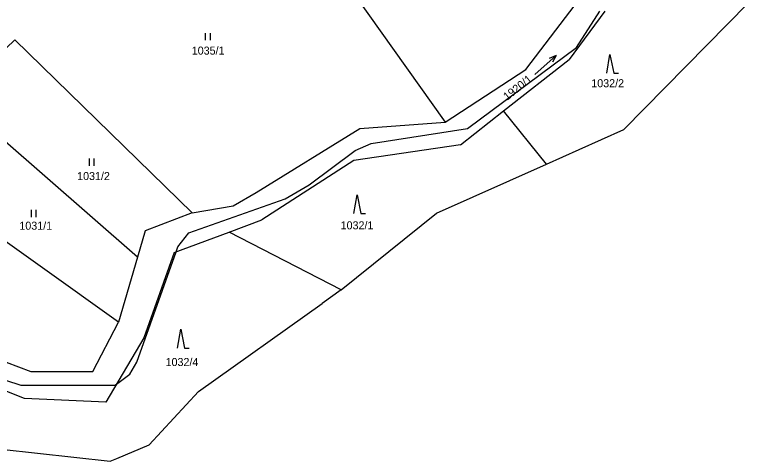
# Model space of a CAD drawing. Extents: x -445050 to -440454, y -1134563 to -1129741.
# Drawn here: x -440718.3 to -440562.6, y -1131674.9 to -1131580.2 of the extents above; entities that cross this region are included whole.
import ezdxf

# ---------------------------------------------------------------- set-up
doc = ezdxf.new("R2010")
doc.units = 0
for name, color, linetype in [('Vrstva 1', 7, 'Continuous'), ('Vrstva 13', 7, 'Continuous'), ('Vrstva 18', 7, 'Continuous'), ('Vrstva 25', 7, 'Continuous'), ('Vrstva 52', 7, 'Continuous'), ('Vrstva 6', 7, 'Continuous')]:
    doc.layers.add(name, color=color, linetype=linetype)

msp = doc.modelspace()

# ---------------------------------------------------------------- linework, layer by layer
at = {"layer": 'Vrstva 1'}
for points in [[(-440609.85, -1131591.88), (-440599.37, -1131578.13)], [(-440593.06, -1131579.46), (-440600.61, -1131589.74)], [(-440614.53, -1131600.62), (-440600.61, -1131589.74)], [(-440626.95, -1131603.01), (-440609.85, -1131591.88)], [(-440623.71, -1131607.8), (-440614.53, -1131600.62)], [(-440645.04, -1131604.35), (-440626.95, -1131603.01)], [(-440667.09, -1131617.9), (-440645.04, -1131604.35)], [(-440623.71, -1131607.8), (-440646.32, -1131611.13)], [(-440646.32, -1131611.13), (-440665.87, -1131623.73)], [(-440671.95, -1131620.74), (-440667.09, -1131617.9)], [(-440680.64, -1131622.22), (-440671.95, -1131620.74)], [(-440680.64, -1131622.22), (-440690.63, -1131626.05)], [(-440672.81, -1131626.32), (-440665.87, -1131623.73)], [(-440690.63, -1131626.05), (-440692.27, -1131631.65)], [(-440684.48, -1131630.66), (-440672.81, -1131626.32)], [(-440684.48, -1131630.66), (-440690.87, -1131648.75)], [(-440692.27, -1131631.65), (-440696.29, -1131645.42)], [(-440701.72, -1131655.9), (-440696.29, -1131645.42)], [(-440690.87, -1131648.75), (-440699, -1131662.42)], [(-440728.07, -1131650.93), (-440714.89, -1131655.89)], [(-440716.25, -1131661.6), (-440727.46, -1131657.18)], [(-440714.89, -1131655.89), (-440701.72, -1131655.9)], [(-440699, -1131662.42), (-440716.25, -1131661.6)]]:
    msp.add_lwpolyline(points, dxfattribs=at)
at = {"layer": 'Vrstva 13'}
for points in [[(-440589, -1131604.6), (-440562.6, -1131577.8)], [(-440598.52, -1131608.83), (-440589, -1131604.6)], [(-440605.44, -1131611.91), (-440598.52, -1131608.83)], [(-440628.8, -1131622.3), (-440605.44, -1131611.91)], [(-440649, -1131638.6), (-440628.8, -1131622.3)], [(-440649, -1131638.6), (-440653.07, -1131641.48)], [(-440679.3, -1131660.1), (-440653.07, -1131641.48)], [(-440689.74, -1131671.45), (-440679.3, -1131660.1)], [(-440721.15, -1131672.38), (-440698.03, -1131674.93)], [(-440696.65, -1131674.35), (-440689.74, -1131671.45)], [(-440698.03, -1131674.93), (-440696.65, -1131674.35)]]:
    msp.add_lwpolyline(points, dxfattribs=at)
at = {"layer": 'Vrstva 25'}
for p, q in [((-440677.78, -1131585.65), (-440677.78, -1131584.15)), ((-440676.78, -1131585.65), (-440676.78, -1131584.15)), ((-440702.43, -1131612.25), (-440702.43, -1131610.75)), ((-440701.43, -1131612.25), (-440701.43, -1131610.75)), ((-440714.76, -1131623.13), (-440714.76, -1131621.63)), ((-440713.76, -1131623.13), (-440713.76, -1131621.63))]:
    msp.add_line(p, q, dxfattribs=at)
for points in [[(-440592.66, -1131592.66), (-440591.96, -1131588.66), (-440591.16, -1131592.66), (-440590.16, -1131592.66)], [(-440607.88, -1131592.89), (-440603.38, -1131588.91), (-440604.84, -1131589.53)], [(-440603.38, -1131588.91), (-440604.18, -1131590.28)], [(-440646.32, -1131622.4), (-440645.62, -1131618.4), (-440644.82, -1131622.4), (-440643.82, -1131622.4)], [(-440683.78, -1131650.93), (-440683.08, -1131646.93), (-440682.28, -1131650.93), (-440681.28, -1131650.93)]]:
    msp.add_lwpolyline(points, dxfattribs=at)
at = {"layer": 'Vrstva 52'}
msp.add_lwpolyline([(-440726.81, -1131655.61), (-440717.03, -1131658.8), (-440697.05, -1131658.8), (-440696.69, -1131658.54), (-440693.86, -1131656.46), (-440692.37, -1131653.91), (-440684.02, -1131630.49), (-440683.65, -1131629.46), (-440681.32, -1131626.49), (-440660.91, -1131619.26), (-440655.8, -1131616.28), (-440646.02, -1131609.05), (-440642.62, -1131607.56), (-440622.21, -1131604.38), (-440599.04, -1131587.16), (-440594.15, -1131579.5)], dxfattribs=at)
at = {"layer": 'Vrstva 6'}
for points in [[(-440651.55, -1131568.4), (-440626.95, -1131603.01)], [(-440731.12, -1131597.82), (-440718.27, -1131585.53)], [(-440680.64, -1131622.22), (-440718.27, -1131585.53)], [(-440692.27, -1131631.65), (-440731.12, -1131597.82)], [(-440605.44, -1131611.91), (-440614.53, -1131600.62)], [(-440696.29, -1131645.42), (-440744.73, -1131610.84)], [(-440649, -1131638.6), (-440672.81, -1131626.32)]]:
    msp.add_lwpolyline(points, dxfattribs=at)

# ---------------------------------------------------------------- texts
at = {"layer": 'Vrstva 18'}
for s, p in [('1035/1', (-440680.73, -1131588.69)), ('1032/2', (-440595.93, -1131595.61)), ('1031/2', (-440705.06, -1131615.29)), ('1031/1', (-440717.32, -1131625.82)), ('1032/1', (-440649.13, -1131625.74)), ('1032/4', (-440686.28, -1131654.73))]:
    msp.add_text(s, height=1.7, dxfattribs=at).set_placement(p)
msp.add_text('1920/1', height=1.7, rotation=38.4373, dxfattribs=at).set_placement((-440613.79, -1131598.5))

doc.saveas('drawing.dxf')
